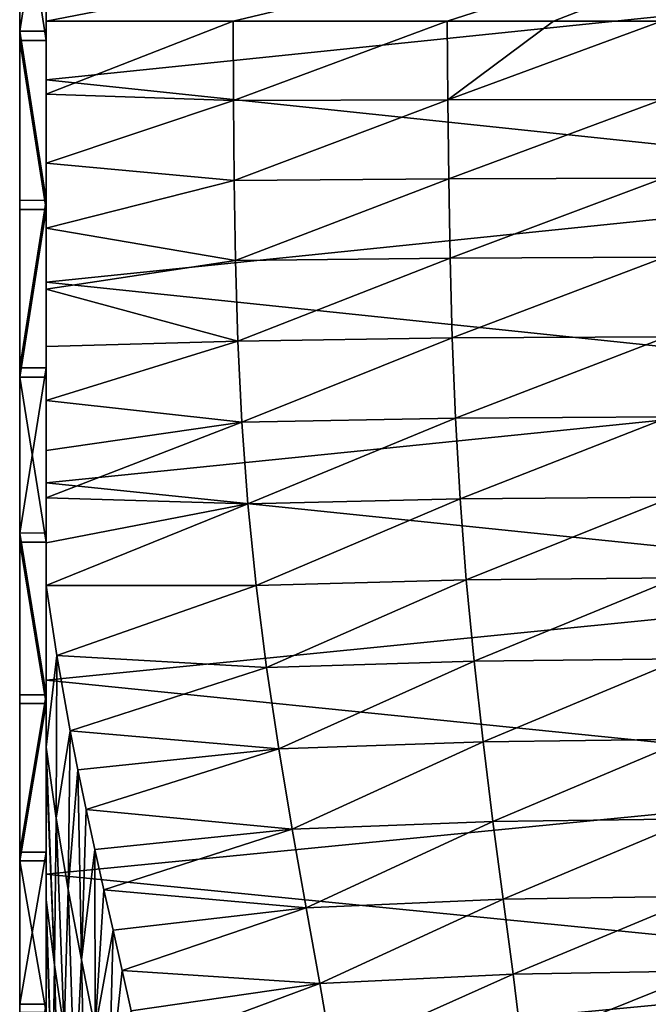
# Model space of a CAD drawing. Header units: metres. Extents: x -22 to 72, y -237 to 23.
# Tile 349 of 363: x 61.5 to 66.25, y -7.96 to -0.52. Entities that reach past the tile are written whole.
import ezdxf

# ---------------------------------------------------------------- set-up
doc = ezdxf.new("R2010")
doc.units = ezdxf.units.M
doc.layers.add('solid_509588_MEDIA_SW0001', color=7, linetype='CONTINUOUS')

msp = doc.modelspace()

# ---------------------------------------------------------------- linework, layer by layer
at = {"layer": 'solid_509588_MEDIA_SW0001'}
for points in [[(61.5, -0.604714, 101.209816), (61.5, 15.495264, 78.21666), (61.5, 14.968413, 77.048141)], [(61.5, -0.604714, 101.209816), (61.5, 0.676508, 101.207069), (61.5, 15.495264, 78.21666)], [(61.5, -1.882958, 101.114395), (61.5, 14.968413, 77.048141), (61.5, 14.354759, 75.925369)], [(61.5, -1.882958, 101.114395), (61.5, -0.604714, 101.209816), (61.5, 14.968413, 77.048141)], [(61.5, -3.147899, 100.921761), (61.5, 14.354759, 75.925369), (61.5, 13.656045, 74.851395)], [(61.5, -3.147899, 100.921761), (61.5, -1.882958, 101.114395), (61.5, 14.354759, 75.925369)], [(61.5, -4.396082, 100.6325), (61.5, 13.656045, 74.851395), (61.5, 12.8769, 73.833733)], [(61.5, -4.396082, 100.6325), (61.5, -3.147899, 100.921761), (61.5, 13.656045, 74.851395)], [(61.5, -5.618857, 100.248405), (61.5, 12.8769, 73.833733), (61.5, 12.023338, 72.880074)], [(61.5, -5.618857, 100.248405), (61.5, -4.396082, 100.6325), (61.5, 12.8769, 73.833733)], [(61.5, -6.806932, 99.772491), (61.5, 12.023338, 72.880074), (61.5, 11.098228, 71.993523)], [(61.5, -6.806932, 99.772491), (61.5, -5.618857, 100.248405), (61.5, 12.023338, 72.880074)], [(61.5, -7.956425, 99.20639), (61.5, 11.098228, 71.993523), (61.5, 10.107875, 71.180298)], [(61.5, -7.956425, 99.20639), (61.5, -6.806932, 99.772491), (61.5, 11.098228, 71.993523)], [(61.5, -9.05933, 98.553902), (61.5, 10.107875, 71.180298), (61.5, 9.05933, 70.446098)], [(61.5, -9.05933, 98.553902), (61.5, -7.956425, 99.20639), (61.5, 10.107875, 71.180298)], [(61.5, -10.107875, 97.819702), (61.5, 9.05933, 70.446098), (61.5, 7.956425, 69.79361)], [(61.5, -10.107875, 97.819702), (61.5, -9.05933, 98.553902), (61.5, 9.05933, 70.446098)], [(61.5, -11.098228, 97.006477), (61.5, 7.956425, 69.79361), (61.5, 6.806932, 69.227509)], [(61.5, -11.098228, 97.006477), (61.5, -10.107875, 97.819702), (61.5, 7.956425, 69.79361)], [(61.5, -12.023338, 96.119926), (61.5, 6.806932, 69.227509), (61.5, 5.618857, 68.751595)], [(61.5, -12.023338, 96.119926), (61.5, -11.098228, 97.006477), (61.5, 6.806932, 69.227509)], [(61.5, -12.8769, 95.166267), (61.5, 5.618857, 68.751595), (61.5, 4.396082, 68.3675)], [(61.5, -12.8769, 95.166267), (61.5, -12.023338, 96.119926), (61.5, 5.618857, 68.751595)], [(61.5, -13.656045, 94.148605), (61.5, 4.396082, 68.3675), (61.5, 3.147899, 68.078239)], [(61.5, -13.656045, 94.148605), (61.5, -12.8769, 95.166267), (61.5, 4.396082, 68.3675)], [(61.700001, 3.219036, 100.907982), (61.700001, -0.528725, 105.493347), (61.700001, 1.003688, 105.475998)], [(61.700001, 3.219036, 100.907982), (61.700001, 1.952854, 101.106308), (61.700001, -0.528725, 105.493347)], [(61.5, -14.354759, 93.074631), (61.5, 3.147899, 68.078239), (61.5, 1.882958, 67.885605)], [(61.5, -14.354759, 93.074631), (61.5, -13.656045, 94.148605), (61.5, 3.147899, 68.078239)], [(61.700001, -1.952854, 67.893692), (61.700001, 2.090299, 63.60429), (61.700001, 0.559067, 63.507439)], [(61.700001, -0.674997, 67.792885), (61.700001, 0.604123, 67.790161), (61.700001, 2.090299, 63.60429)], [(61.700001, -1.952854, 67.893692), (61.700001, -0.674997, 67.792885), (61.700001, 2.090299, 63.60429)], [(61.700001, 1.952854, 101.106308), (61.700001, -1.081076, 105.470886), (61.700001, -0.528725, 105.493347)], [(61.700001, 1.952854, 101.106308), (61.700001, -1.602536, 105.45121), (61.700001, -1.081076, 105.470886)], [(61.700001, 1.952854, 101.106308), (61.700001, 0.674997, 101.207115), (61.700001, -1.602536, 105.45121)], [(61.5, -14.968413, 91.951859), (61.5, 1.882958, 67.885605), (61.5, 0.604714, 67.790184)], [(61.5, -14.968413, 91.951859), (61.5, -14.354759, 93.074631), (61.5, 1.882958, 67.885605)], [(69.331192, 0.950009, 105.4785), (61.700001, 1.003688, 105.475998), (61.700001, -0.528725, 105.493347)], [(63.111408, -0.528718, 105.49334), (69.331192, 0.950009, 105.4785), (61.700001, -0.528725, 105.493347)], [(63.111408, -0.528718, 105.49334), (64.729332, -0.528718, 105.49334), (69.331192, 0.950009, 105.4785)], [(64.729332, -0.528718, 105.49334), (65.530716, -0.528718, 105.49334), (69.331192, 0.950009, 105.4785)], [(65.530716, -0.528718, 105.49334), (66.347183, -0.528718, 105.49334), (69.331192, 0.950009, 105.4785)], [(61.700001, 0.674997, 101.207115), (61.5, 0.676508, 101.207069), (61.5, -0.604714, 101.209816)], [(61.700001, 0.674997, 101.207115), (61.5, -0.604714, 101.209816), (61.700001, -0.604123, 101.209839)], [(61.700001, 0.674997, 101.207115), (61.700001, -2.552787, 105.420219), (61.700001, -2.092137, 105.432091)], [(61.700001, 0.674997, 101.207115), (61.700001, -0.604123, 101.209839), (61.700001, -2.552787, 105.420219)], [(61.700001, 0.674997, 101.207115), (61.700001, -2.092137, 105.432091), (61.700001, -1.602536, 105.45121)], [(61.5, -15.495264, 90.78334), (61.5, 0.604714, 67.790184), (61.5, -0.676508, 67.792931)], [(61.700001, -0.674997, 67.792885), (61.5, -0.676508, 67.792931), (61.5, 0.604714, 67.790184)], [(61.5, -15.495264, 90.78334), (61.5, -14.968413, 91.951859), (61.5, 0.604714, 67.790184)], [(61.700001, -0.674997, 67.792885), (61.5, 0.604714, 67.790184), (61.700001, 0.604123, 67.790161)], [(69.046227, -0.213089, 63.50108), (61.700001, -0.972896, 63.522552), (61.700001, 0.559067, 63.507439)], [(61.700001, -3.219036, 68.092018), (61.700001, 0.559067, 63.507439), (61.700001, -0.972896, 63.522552)], [(61.700001, -3.219036, 68.092018), (61.700001, -1.952854, 67.893692), (61.700001, 0.559067, 63.507439)], [(69.046227, -0.213089, 63.50108), (69.046227, -1.745343, 63.572655), (61.700001, -0.972896, 63.522552)], [(61.700001, -1.081076, 105.470886), (63.111408, -0.528718, 105.49334), (61.700001, -0.528725, 105.493347)], [(61.700001, -1.081076, 105.470886), (63.113659, -1.128858, 105.477798), (63.111408, -0.528718, 105.49334)], [(63.113659, -1.128858, 105.477798), (64.729332, -0.528718, 105.49334), (63.111408, -0.528718, 105.49334)], [(64.733932, -1.122639, 105.481842), (64.729332, -0.528718, 105.49334), (63.113659, -1.128858, 105.477798)], [(64.733932, -1.122639, 105.481842), (65.530716, -0.528718, 105.49334), (64.729332, -0.528718, 105.49334)], [(64.733932, -1.122639, 105.481842), (66.347183, -0.528718, 105.49334), (65.530716, -0.528718, 105.49334)], [(64.733932, -1.122639, 105.481842), (66.354538, -1.120164, 105.483261), (66.347183, -0.528718, 105.49334)], [(61.700001, -0.604123, 101.209839), (61.5, -0.604714, 101.209816), (61.700001, -1.881905, 101.11451)], [(61.700001, -1.881905, 101.11451), (61.5, -0.604714, 101.209816), (61.5, -1.882958, 101.114395)], [(61.700001, -0.604123, 101.209839), (61.700001, -3.77374, 105.464684), (61.700001, -3.394994, 105.436096)], [(61.700001, -0.604123, 101.209839), (61.700001, -1.881905, 101.11451), (61.700001, -3.77374, 105.464684)], [(61.700001, -0.604123, 101.209839), (61.700001, -3.394994, 105.436096), (61.700001, -2.987336, 105.421814)], [(61.700001, -0.604123, 101.209839), (61.700001, -2.987336, 105.421814), (61.700001, -2.552787, 105.420219)], [(61.700001, -1.952854, 67.893692), (61.5, -0.676508, 67.792931), (61.700001, -0.674997, 67.792885)], [(61.5, -15.930888, 89.578445), (61.5, -0.676508, 67.792931), (61.5, -1.952112, 67.893608)], [(61.700001, -1.952854, 67.893692), (61.5, -1.952112, 67.893608), (61.5, -0.676508, 67.792931)], [(61.5, -15.930888, 89.578445), (61.5, -15.495264, 90.78334), (61.5, -0.676508, 67.792931)], [(69.046227, -1.745343, 63.572655), (61.700001, -2.500866, 63.64946), (61.700001, -0.972896, 63.522552)], [(61.700001, -4.464315, 68.386246), (61.700001, -0.972896, 63.522552), (61.700001, -2.500866, 63.64946)], [(61.700001, -4.464315, 68.386246), (61.700001, -3.219036, 68.092018), (61.700001, -0.972896, 63.522552)], [(61.700001, -1.081076, 105.470886), (61.700001, -1.602536, 105.45121), (63.113659, -1.128858, 105.477798)], [(61.700001, -1.602536, 105.45121), (63.118404, -1.731737, 105.456131), (63.113659, -1.128858, 105.477798)], [(64.733932, -1.122639, 105.481842), (63.113659, -1.128858, 105.477798), (63.118404, -1.731737, 105.456131)], [(64.733932, -1.122639, 105.481842), (63.118404, -1.731737, 105.456131), (64.740265, -1.719386, 105.464241)], [(64.733932, -1.122639, 105.481842), (64.740265, -1.719386, 105.464241), (66.354538, -1.120164, 105.483261)], [(64.740265, -1.719386, 105.464241), (66.362785, -1.714523, 105.467102), (66.354538, -1.120164, 105.483261)], [(61.700001, -1.602536, 105.45121), (61.700001, -2.092137, 105.432091), (63.118404, -1.731737, 105.456131)], [(61.700001, -2.092137, 105.432091), (63.128696, -2.337515, 105.440788), (63.118404, -1.731737, 105.456131)], [(69.046227, -1.745343, 63.572655), (69.046227, -3.268285, 63.755886), (61.700001, -2.500866, 63.64946)], [(64.740265, -1.719386, 105.464241), (63.118404, -1.731737, 105.456131), (63.128696, -2.337515, 105.440788)], [(64.740265, -1.719386, 105.464241), (63.128696, -2.337515, 105.440788), (64.750473, -2.319118, 105.45298)], [(64.740265, -1.719386, 105.464241), (64.750473, -2.319118, 105.45298), (66.362785, -1.714523, 105.467102)], [(64.750473, -2.319118, 105.45298), (66.373245, -2.311952, 105.457306), (66.362785, -1.714523, 105.467102)], [(61.700001, -1.881905, 101.11451), (61.5, -1.882958, 101.114395), (61.5, -3.147899, 100.921761)], [(61.700001, -1.881905, 101.11451), (61.5, -3.147899, 100.921761), (61.700001, -3.149325, 100.921494)], [(61.700001, -1.881905, 101.11451), (61.700001, -4.79349, 105.628723), (61.700001, -4.470781, 105.56118)], [(61.700001, -1.881905, 101.11451), (61.700001, -6.014511, 105.122734), (61.700001, -4.79349, 105.628723)], [(61.700001, -1.881905, 101.11451), (61.700001, -4.470781, 105.56118), (61.700001, -4.130129, 105.506569)], [(61.700001, -1.881905, 101.11451), (61.700001, -4.130129, 105.506569), (61.700001, -3.77374, 105.464684)], [(61.700001, -1.881905, 101.11451), (61.700001, -3.149325, 100.921494), (61.700001, -6.014511, 105.122734)], [(61.5, -16.272566, 88.345337), (61.5, -1.952112, 67.893608), (61.5, -3.218573, 68.091957)], [(61.700001, -1.952854, 67.893692), (61.5, -3.218573, 68.091957), (61.5, -1.952112, 67.893608)], [(61.5, -16.272566, 88.345337), (61.5, -15.930888, 89.578445), (61.5, -1.952112, 67.893608)], [(61.700001, -3.219036, 68.092018), (61.5, -3.218573, 68.091957), (61.700001, -1.952854, 67.893692)], [(61.700001, -2.092137, 105.432091), (61.700001, -2.552787, 105.420219), (63.128696, -2.337515, 105.440788)], [(61.700001, -2.552787, 105.420219), (63.147747, -2.946511, 105.444572), (63.128696, -2.337515, 105.440788)], [(64.750473, -2.319118, 105.45298), (63.128696, -2.337515, 105.440788), (63.147747, -2.946511, 105.444572)], [(64.750473, -2.319118, 105.45298), (63.147747, -2.946511, 105.444572), (64.766846, -2.922153, 105.460869)], [(64.750473, -2.319118, 105.45298), (64.766846, -2.922153, 105.460869), (66.373245, -2.311952, 105.457306)], [(64.766846, -2.922153, 105.460869), (66.387276, -2.912771, 105.466675), (66.373245, -2.311952, 105.457306)], [(69.046227, -3.268285, 63.755886), (61.700001, -4.016436, 63.887661), (61.700001, -2.500866, 63.64946)], [(61.700001, -6.873076, 69.257164), (61.700001, -2.500866, 63.64946), (61.700001, -4.016436, 63.887661)], [(61.700001, -5.68514, 68.775444), (61.700001, -4.464315, 68.386246), (61.700001, -2.500866, 63.64946)], [(61.700001, -6.873076, 69.257164), (61.700001, -5.68514, 68.775444), (61.700001, -2.500866, 63.64946)], [(61.700001, -2.552787, 105.420219), (61.700001, -2.987336, 105.421814), (63.147747, -2.946511, 105.444572)], [(61.700001, -3.394994, 105.436096), (63.178646, -3.558934, 105.480087), (63.147747, -2.946511, 105.444572)], [(61.700001, -2.987336, 105.421814), (61.700001, -3.394994, 105.436096), (63.147747, -2.946511, 105.444572)], [(64.766846, -2.922153, 105.460869), (63.147747, -2.946511, 105.444572), (63.178646, -3.558934, 105.480087)], [(64.766846, -2.922153, 105.460869), (63.178646, -3.558934, 105.480087), (64.791573, -3.5287, 105.500496)], [(64.766846, -2.922153, 105.460869), (64.791573, -3.5287, 105.500496), (66.387276, -2.912771, 105.466675)], [(64.791573, -3.5287, 105.500496), (66.406158, -3.517186, 105.507797), (66.387276, -2.912771, 105.466675)], [(61.700001, -3.149325, 100.921494), (61.5, -3.147899, 100.921761), (61.5, -4.396082, 100.6325)], [(61.700001, -3.149325, 100.921494), (61.5, -4.396082, 100.6325), (61.700001, -4.395924, 100.632553)], [(61.700001, -3.149325, 100.921494), (61.700001, -6.127423, 105.073647), (61.700001, -6.014511, 105.122734)], [(61.700001, -3.149325, 100.921494), (61.700001, -4.395924, 100.632553), (61.700001, -6.127423, 105.073647)], [(61.5, -16.519335, 87.08741), (61.5, -3.218573, 68.091957), (61.5, -4.465267, 68.386482)], [(61.700001, -4.464315, 68.386246), (61.5, -4.465267, 68.386482), (61.5, -3.218573, 68.091957)], [(61.5, -16.519335, 87.08741), (61.5, -16.272566, 88.345337), (61.5, -3.218573, 68.091957)], [(61.700001, -4.464315, 68.386246), (61.5, -3.218573, 68.091957), (61.700001, -3.219036, 68.092018)], [(69.046227, -3.268285, 63.755886), (69.046227, -4.773789, 64.049797), (61.700001, -4.016436, 63.887661)], [(61.700001, -3.394994, 105.436096), (61.700001, -3.77374, 105.464684), (63.178646, -3.558934, 105.480087)], [(61.700001, -4.130129, 105.506569), (63.224018, -4.174607, 105.559044), (63.178646, -3.558934, 105.480087)], [(61.700001, -3.77374, 105.464684), (61.700001, -4.130129, 105.506569), (63.178646, -3.558934, 105.480087)], [(64.791573, -3.5287, 105.500496), (63.178646, -3.558934, 105.480087), (63.224018, -4.174607, 105.559044)], [(64.791573, -3.5287, 105.500496), (63.224018, -4.174607, 105.559044), (64.826515, -4.13858, 105.583588)], [(64.791573, -3.5287, 105.500496), (64.826515, -4.13858, 105.583588), (66.406158, -3.517186, 105.507797)], [(64.826515, -4.13858, 105.583588), (66.431007, -4.125017, 105.592392), (66.406158, -3.517186, 105.507797)], [(69.046227, -4.773789, 64.049797), (61.700001, -5.508758, 64.235413), (61.700001, -4.016436, 63.887661)], [(61.700001, -9.118444, 70.484413), (61.700001, -4.016436, 63.887661), (61.700001, -5.508758, 64.235413)], [(61.700001, -8.018772, 69.827461), (61.700001, -6.873076, 69.257164), (61.700001, -4.016436, 63.887661)], [(61.700001, -9.118444, 70.484413), (61.700001, -8.018772, 69.827461), (61.700001, -4.016436, 63.887661)], [(61.700001, -4.130129, 105.506569), (61.700001, -4.470781, 105.56118), (63.224018, -4.174607, 105.559044)], [(64.826515, -4.13858, 105.583588), (63.224018, -4.174607, 105.559044), (63.285648, -4.792672, 105.691505)], [(64.826515, -4.13858, 105.583588), (63.285648, -4.792672, 105.691505), (64.872932, -4.750932, 105.720177)], [(64.826515, -4.13858, 105.583588), (64.872932, -4.750932, 105.720177), (66.431007, -4.125017, 105.592392)], [(64.872932, -4.750932, 105.720177), (66.462555, -4.7354, 105.730499), (66.431007, -4.125017, 105.592392)], [(61.700001, -4.79349, 105.628723), (63.285648, -4.792672, 105.691505), (63.224018, -4.174607, 105.559044)], [(61.700001, -4.470781, 105.56118), (61.700001, -4.79349, 105.628723), (63.224018, -4.174607, 105.559044)], [(61.700001, -4.395924, 100.632553), (61.5, -4.396082, 100.6325), (61.700001, -5.617761, 100.248764)], [(61.700001, -5.617761, 100.248764), (61.5, -4.396082, 100.6325), (61.5, -5.618857, 100.248405)], [(61.700001, -4.395924, 100.632553), (61.700001, -7.167102, 104.598648), (61.700001, -6.127423, 105.073647)], [(61.700001, -4.395924, 100.632553), (61.700001, -7.288663, 104.539154), (61.700001, -7.167102, 104.598648)], [(61.700001, -4.395924, 100.632553), (61.700001, -5.617761, 100.248764), (61.700001, -7.288663, 104.539154)], [(61.700001, -5.68514, 68.775444), (61.5, -4.465267, 68.386482), (61.700001, -4.464315, 68.386246)], [(61.5, -16.668966, 85.81517), (61.5, -4.465267, 68.386482), (61.5, -5.684741, 68.775291)], [(61.700001, -5.68514, 68.775444), (61.5, -5.684741, 68.775291), (61.5, -4.465267, 68.386482)], [(61.5, -16.668966, 85.81517), (61.5, -16.519335, 87.08741), (61.5, -4.465267, 68.386482)], [(64.872932, -4.750932, 105.720177), (63.285648, -4.792672, 105.691505), (63.363796, -5.411211, 105.884026)], [(64.872932, -4.750932, 105.720177), (63.363796, -5.411211, 105.884026), (64.931007, -5.36383, 105.91684)], [(64.872932, -4.750932, 105.720177), (64.931007, -5.36383, 105.91684), (66.462555, -4.7354, 105.730499)], [(64.931007, -5.36383, 105.91684), (66.500885, -5.346401, 105.92868), (66.462555, -4.7354, 105.730499)], [(69.046227, -4.773789, 64.049797), (69.046227, -6.253824, 64.452812), (61.700001, -5.508758, 64.235413)], [(61.700001, -4.79349, 105.628723), (61.779766, -5.321131, 105.7752), (63.285648, -4.792672, 105.691505)], [(61.700001, -6.014511, 105.122734), (61.779766, -5.321131, 105.7752), (61.700001, -4.79349, 105.628723)], [(61.779766, -5.321131, 105.7752), (63.363796, -5.411211, 105.884026), (63.285648, -4.792672, 105.691505)], [(61.700001, -6.014511, 105.122734), (61.776512, -6.549617, 105.331749), (61.779766, -5.321131, 105.7752)], [(61.776512, -6.549617, 105.331749), (61.881599, -5.889505, 105.982147), (61.779766, -5.321131, 105.7752)], [(61.779766, -5.321131, 105.7752), (61.881599, -5.889505, 105.982147), (63.363796, -5.411211, 105.884026)], [(64.931007, -5.36383, 105.91684), (64.999237, -5.973854, 106.174385), (66.500885, -5.346401, 105.92868)], [(64.999237, -5.973854, 106.174385), (66.545074, -5.954588, 106.187744), (66.500885, -5.346401, 105.92868)], [(61.881599, -5.889505, 105.982147), (63.456398, -6.026815, 106.137421), (63.363796, -5.411211, 105.884026)], [(64.931007, -5.36383, 105.91684), (63.363796, -5.411211, 105.884026), (63.456398, -6.026815, 106.137421)], [(64.931007, -5.36383, 105.91684), (63.456398, -6.026815, 106.137421), (64.999237, -5.973854, 106.174385)], [(69.046227, -6.253824, 64.452812), (61.700001, -6.972731, 64.691422), (61.700001, -5.508758, 64.235413)], [(61.700001, -11.151012, 72.040512), (61.700001, -5.508758, 64.235413), (61.700001, -6.972731, 64.691422)], [(61.700001, -10.165583, 71.224319), (61.700001, -9.118444, 70.484413), (61.700001, -5.508758, 64.235413)], [(61.700001, -11.151012, 72.040512), (61.700001, -10.165583, 71.224319), (61.700001, -5.508758, 64.235413)], [(61.700001, -5.617761, 100.248764), (61.5, -5.618857, 100.248405), (61.5, -6.806932, 99.772491)], [(61.700001, -5.617761, 100.248764), (61.5, -6.806932, 99.772491), (61.700001, -6.808027, 99.772003)], [(61.700001, -5.617761, 100.248764), (61.700001, -8.251782, 104.027153), (61.700001, -7.288663, 104.539154)], [(61.700001, -5.617761, 100.248764), (61.700001, -8.29001, 104.005112), (61.700001, -8.251782, 104.027153)], [(61.700001, -5.617761, 100.248764), (61.700001, -6.808027, 99.772003), (61.700001, -8.29001, 104.005112)], [(61.5, -16.720692, 84.536255), (61.5, -5.684741, 68.775291), (61.5, -6.872729, 69.257027)], [(61.700001, -5.68514, 68.775444), (61.5, -6.872729, 69.257027), (61.5, -5.684741, 68.775291)], [(61.5, -16.720692, 84.536255), (61.5, -16.668966, 85.81517), (61.5, -5.684741, 68.775291)], [(61.700001, -6.873076, 69.257164), (61.5, -6.872729, 69.257027), (61.700001, -5.68514, 68.775444)], [(61.776512, -6.549617, 105.331749), (61.866474, -7.08817, 105.583549), (61.881599, -5.889505, 105.982147)], [(61.866474, -7.08817, 105.583549), (61.939995, -6.184069, 106.109299), (61.881599, -5.889505, 105.982147)], [(61.881599, -5.889505, 105.982147), (61.939995, -6.184069, 106.109299), (63.456398, -6.026815, 106.137421)], [(61.763107, -7.657203, 104.846123), (61.776512, -6.549617, 105.331749), (61.700001, -6.014511, 105.122734)], [(61.763107, -7.657203, 104.846123), (61.700001, -6.014511, 105.122734), (61.700001, -6.127423, 105.073647)], [(64.999237, -5.973854, 106.174385), (63.456398, -6.026815, 106.137421), (63.558788, -6.634387, 106.446159)], [(64.999237, -5.973854, 106.174385), (63.558788, -6.634387, 106.446159), (65.074272, -6.575888, 106.487274)], [(64.999237, -5.973854, 106.174385), (65.074272, -6.575888, 106.487274), (66.545074, -5.954588, 106.187744)], [(65.074272, -6.575888, 106.487274), (66.593094, -6.55483, 106.502151), (66.545074, -5.954588, 106.187744)], [(61.939995, -6.184069, 106.109299), (62.002647, -6.484034, 106.252327), (63.456398, -6.026815, 106.137421)], [(62.002647, -6.484034, 106.252327), (63.558788, -6.634387, 106.446159), (63.456398, -6.026815, 106.137421)], [(61.700001, -7.167102, 104.598648), (61.763107, -7.657203, 104.846123), (61.700001, -6.127423, 105.073647)], [(61.866474, -7.08817, 105.583549), (61.965878, -7.620074, 105.875381), (61.939995, -6.184069, 106.109299)], [(61.965878, -7.620074, 105.875381), (62.002647, -6.484034, 106.252327), (61.939995, -6.184069, 106.109299)], [(69.046227, -6.253824, 64.452812), (69.046227, -7.700491, 64.962791), (61.700001, -6.972731, 64.691422)], [(61.965878, -7.620074, 105.875381), (62.068378, -6.786594, 106.41008), (62.002647, -6.484034, 106.252327)], [(62.002647, -6.484034, 106.252327), (62.068378, -6.786594, 106.41008), (63.558788, -6.634387, 106.446159)], [(61.763107, -7.657203, 104.846123), (61.835934, -8.150783, 105.125229), (61.776512, -6.549617, 105.331749)], [(61.835934, -8.150783, 105.125229), (61.866474, -7.08817, 105.583549), (61.776512, -6.549617, 105.331749)], [(65.074272, -6.575888, 106.487274), (63.558788, -6.634387, 106.446159), (63.664536, -7.227392, 106.80127)], [(65.074272, -6.575888, 106.487274), (63.664536, -7.227392, 106.80127), (65.15152, -7.163376, 106.846512)], [(65.074272, -6.575888, 106.487274), (65.15152, -7.163376, 106.846512), (66.593094, -6.55483, 106.502151)], [(65.15152, -7.163376, 106.846512), (66.642174, -7.140546, 106.862907), (66.593094, -6.55483, 106.502151)], [(62.068378, -6.786594, 106.41008), (62.136196, -7.090692, 106.581993), (63.558788, -6.634387, 106.446159)], [(62.136196, -7.090692, 106.581993), (63.664536, -7.227392, 106.80127), (63.558788, -6.634387, 106.446159)], [(61.700001, -6.808027, 99.772003), (61.5, -6.806932, 99.772491), (61.5, -7.956425, 99.20639)], [(61.700001, -6.808027, 99.772003), (61.5, -7.956425, 99.20639), (61.700001, -7.956551, 99.206375)], [(61.700001, -6.808027, 99.772003), (61.700001, -9.214167, 103.425575), (61.700001, -8.29001, 104.005112)], [(61.700001, -6.808027, 99.772003), (61.700001, -9.288186, 103.375504), (61.700001, -9.214167, 103.425575)], [(61.700001, -6.808027, 99.772003), (61.700001, -10.154831, 102.753769), (61.700001, -9.288186, 103.375504)], [(61.700001, -6.808027, 99.772003), (61.700001, -7.956551, 99.206375), (61.700001, -10.154831, 102.753769)], [(61.965878, -7.620074, 105.875381), (62.069656, -8.141262, 106.201927), (62.068378, -6.786594, 106.41008)], [(62.069656, -8.141262, 106.201927), (62.136196, -7.090692, 106.581993), (62.068378, -6.786594, 106.41008)], [(61.5, -16.67432, 83.25515), (61.5, -6.872729, 69.257027), (61.5, -8.01916, 69.827675)], [(61.700001, -8.018772, 69.827461), (61.5, -8.01916, 69.827675), (61.5, -6.872729, 69.257027)], [(61.5, -16.67432, 83.25515), (61.5, -16.720692, 84.536255), (61.5, -6.872729, 69.257027)], [(61.700001, -8.018772, 69.827461), (61.5, -6.872729, 69.257027), (61.700001, -6.873076, 69.257164)], [(61.700001, -20.999125, 84.690926), (61.700001, -6.972731, 64.691422), (61.700001, -8.400147, 65.25325)], [(69.046227, -7.700491, 64.962791), (61.700001, -8.400147, 65.25325), (61.700001, -6.972731, 64.691422)], [(61.700001, -13.696838, 74.90937), (61.700001, -6.972731, 64.691422), (61.700001, -20.999125, 84.690926)], [(61.700001, -12.071994, 72.930626), (61.700001, -11.151012, 72.040512), (61.700001, -6.972731, 64.691422)], [(61.700001, -12.923041, 73.889709), (61.700001, -12.071994, 72.930626), (61.700001, -6.972731, 64.691422)], [(61.700001, -13.696838, 74.90937), (61.700001, -12.923041, 73.889709), (61.700001, -6.972731, 64.691422)], [(61.835934, -8.150783, 105.125229), (61.915508, -8.637257, 105.43502), (61.866474, -7.08817, 105.583549)], [(61.915508, -8.637257, 105.43502), (61.965878, -7.620074, 105.875381), (61.866474, -7.08817, 105.583549)], [(62.069656, -8.141262, 106.201927), (62.205158, -7.396047, 106.768013), (62.136196, -7.090692, 106.581993)], [(62.136196, -7.090692, 106.581993), (62.205158, -7.396047, 106.768013), (63.664536, -7.227392, 106.80127)], [(65.15152, -7.163376, 106.846512), (65.225922, -7.728819, 107.243309), (66.642174, -7.140546, 106.862907)], [(65.225922, -7.728819, 107.243309), (66.689232, -7.704216, 107.261208), (66.642174, -7.140546, 106.862907)], [(61.747856, -8.680037, 104.29332), (61.763107, -7.657203, 104.846123), (61.700001, -7.167102, 104.598648)], [(61.747856, -8.680037, 104.29332), (61.700001, -7.167102, 104.598648), (61.700001, -7.288663, 104.539154)], [(65.15152, -7.163376, 106.846512), (63.664536, -7.227392, 106.80127), (63.766605, -7.798353, 107.193932)], [(65.15152, -7.163376, 106.846512), (63.766605, -7.798353, 107.193932), (65.225922, -7.728819, 107.243309)], [(61.700001, -8.251782, 104.027153), (61.747856, -8.680037, 104.29332), (61.700001, -7.288663, 104.539154)], [(62.205158, -7.396047, 106.768013), (62.274021, -7.701428, 106.967743), (63.664536, -7.227392, 106.80127)], [(62.274021, -7.701428, 106.967743), (63.766605, -7.798353, 107.193932), (63.664536, -7.227392, 106.80127)], [(62.069656, -8.141262, 106.201927), (62.172119, -8.647058, 106.557465), (62.205158, -7.396047, 106.768013)], [(62.172119, -8.647058, 106.557465), (62.274021, -7.701428, 106.967743), (62.205158, -7.396047, 106.768013)], [(61.747856, -8.680037, 104.29332), (61.801304, -9.105409, 104.579651), (61.763107, -7.657203, 104.846123)], [(61.801304, -9.105409, 104.579651), (61.835934, -8.150783, 105.125229), (61.763107, -7.657203, 104.846123)], [(61.915508, -8.637257, 105.43502), (61.998257, -9.11357, 105.772141), (61.965878, -7.620074, 105.875381)], [(61.998257, -9.11357, 105.772141), (62.069656, -8.141262, 106.201927), (61.965878, -7.620074, 105.875381)], [(69.046227, -7.700491, 64.962791), (69.046227, -9.106072, 65.577011), (61.700001, -8.400147, 65.25325)], [(62.172119, -8.647058, 106.557465), (62.341404, -8.005215, 107.180634), (62.274021, -7.701428, 106.967743)], [(62.274021, -7.701428, 106.967743), (62.341404, -8.005215, 107.180634), (63.766605, -7.798353, 107.193932)], [(65.225922, -7.728819, 107.243309), (63.766605, -7.798353, 107.193932), (63.858562, -8.340062, 107.617149)], [(65.225922, -7.728819, 107.243309), (63.858562, -8.340062, 107.617149), (65.292854, -8.264988, 107.670639)], [(65.225922, -7.728819, 107.243309), (65.292854, -8.264988, 107.670639), (66.689232, -7.704216, 107.261208)], [(65.292854, -8.264988, 107.670639), (66.731483, -8.238587, 107.690025), (66.689232, -7.704216, 107.261208)], [(62.341404, -8.005215, 107.180634), (62.405861, -8.305487, 107.405899), (63.766605, -7.798353, 107.193932)], [(62.405861, -8.305487, 107.405899), (63.858562, -8.340062, 107.617149), (63.766605, -7.798353, 107.193932)], [(61.700001, -7.956551, 99.206375), (61.5, -7.956425, 99.20639), (61.5, -9.05933, 98.553902)]]:
    msp.add_3dface(points, dxfattribs=at)

doc.saveas('drawing.dxf')
